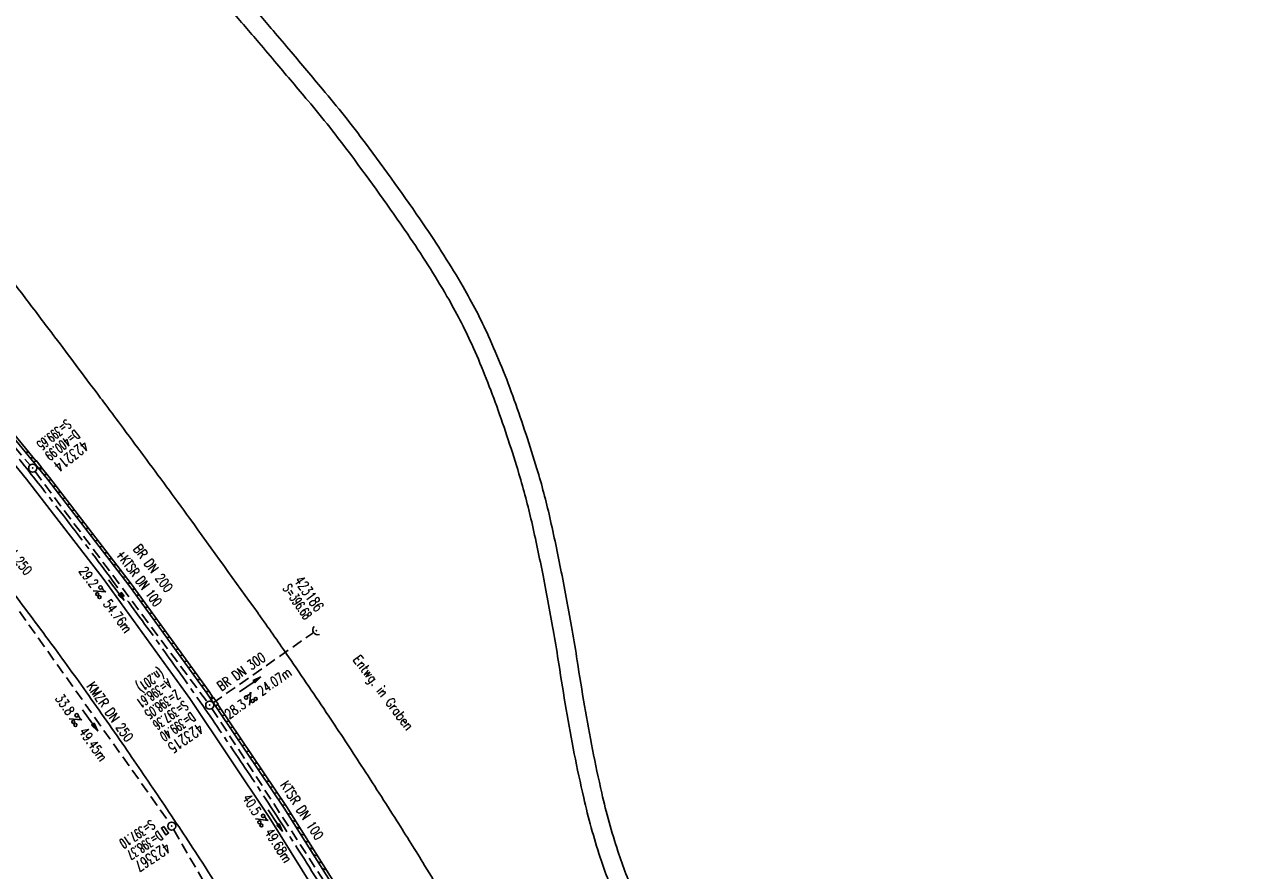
# Model space of a CAD drawing. Extents: x 450316 to 454644, y 428795 to 436505.
# Tile 310 of 324: x 453092 to 453321, y 433661 to 433817. Entities that reach past the tile are written whole.
import ezdxf
from ezdxf.enums import TextEntityAlignment as Align

# ---------------------------------------------------------------- set-up
doc = ezdxf.new("R2010")
doc.units = 0
doc.header["$LTSCALE"] = 2
doc.header["$MEASUREMENT"] = 0
for name, pattern in [('ACHSE', [5.5, 4, -0.5, 0.5, -0.5]), ('AUSGEZOGEN', [0]), ('GESTRICH-X2', [1.5, 1, -0.5])]:
    doc.linetypes.add(name, pattern=pattern)
doc.layers.get('0').update_dxf_attribs({"linetype": 'CONTINUOUS'})
for name, color, linetype in [('ACHSETOP', 1, 'ACHSE'), ('FBR', 8, 'CONTINUOUS'), ('KANAL', 7, 'GESTRICH-X2'), ('PFEIL', 7, 'CONTINUOUS'), ('RINNE', 8, 'CONTINUOUS'), ('SCHACHTNR', 6, 'CONTINUOUS'), ('SCHRIFT', 7, 'AUSGEZOGEN'), ('SCHSYMBOL', 7, 'CONTINUOUS'), ('TEXTO', 4, 'CONTINUOUS'), ('TEXTU', 4, 'CONTINUOUS')]:
    doc.layers.add(name, color=color, linetype=linetype)
doc.styles.add('ROMANS', font='romans.shx', dxfattribs={"width": 0.8})

# ---------------------------------------------------------------- blocks, each defined once
blk = doc.blocks.new('40')
at = {"color": 0}
blk.add_arc((0.02, 0.31), 0.91, 192.5363, 347.4637, dxfattribs=at)
blk.add_point((0, 0), dxfattribs=at)
blk = doc.blocks.new('PROM')
blk.add_line((1.57, 1.82), (0.02, 0.02))
for centre, radius in [((0.32, 1.51), 0.317), ((0.94, 0.29), 0.283), ((1.64, 0.29), 0.283)]:
    blk.add_circle(centre, radius)
blk.add_arc((0.99, 2.68), 1.03, 239.1414, 303.3549)
blk = doc.blocks.new('PFEIL2')
at = {"color": 0}
for p, q in [((0.88, 0), (-2.4, -0.01)), ((0.88, -0.27), (0.88, 0.28)), ((0.88, 0.28), (2.43, 0.01)), ((0.91, 0.27), (0.88, 0.26)), ((0.97, 0.26), (0.88, 0.25)), ((1.02, 0.25), (0.88, 0.23)), ((1.07, 0.24), (0.88, 0.21)), ((1.13, 0.23), (0.88, 0.19)), ((1.18, 0.22), (0.88, 0.17)), ((1.24, 0.21), (0.88, 0.15)), ((1.29, 0.21), (0.88, 0.14)), ((1.34, 0.2), (0.88, 0.12)), ((1.4, 0.19), (0.88, 0.1)), ((1.45, 0.18), (0.88, 0.08)), ((1.51, 0.17), (0.88, 0.06)), ((1.56, 0.16), (0.88, 0.04)), ((1.61, 0.15), (0.88, 0.02)), ((1.67, 0.14), (0.88, 0.01)), ((1.72, 0.13), (0.88, -0.01)), ((1.78, 0.12), (0.88, -0.03)), ((1.83, 0.11), (0.88, -0.05)), ((1.88, 0.1), (0.88, -0.07)), ((1.94, 0.09), (0.88, -0.09)), ((2.05, 0.08), (0.88, -0.12)), ((1.99, 0.08), (0.88, -0.11)), ((2.1, 0.07), (0.88, -0.14)), ((2.15, 0.06), (0.88, -0.16)), ((2.21, 0.05), (0.88, -0.18)), ((2.26, 0.04), (0.88, -0.2)), ((2.32, 0.03), (0.88, -0.22)), ((2.37, 0.02), (0.88, -0.23)), ((2.42, 0.01), (0.88, -0.25)), ((2.43, 0.01), (0.88, -0.27))]:
    blk.add_line(p, q, dxfattribs=at)
blk = doc.blocks.new('GST')
at = {"color": 0}
blk.add_circle((0, 0), 0.75, dxfattribs=at)
blk.add_point((0, 0), dxfattribs=at)
blk = doc.blocks.new('17')
blk.add_lwpolyline([(-0.76, -1.22), (0.75, -1.22), (0.75, -1.8), (-0.76, -1.8)], close=True)
blk.add_blockref('GST', (0, 0))

msp = doc.modelspace()

# ---------------------------------------------------------------- linework, layer by layer
at = {"layer": 'ACHSETOP', "flags": 128}
msp.add_lwpolyline([(451271.77, 435019.04, -0.000001), (451272.37, 435018.35, -0.000032), (451272.39, 435018.33), (451288.79, 434999.46, -0.000002), (451296.99, 434990.03, 0.000007), (451305.2, 434980.6, 0.000007), (451313.4, 434971.16, -0.000007), (451321.6, 434961.73, -0.000007), (451329.8, 434952.3, 0.000007), (451338, 434942.87, 0.000007), (451346.21, 434933.43, -0.000007), (451354.41, 434924, -0.000007), (451362.61, 434914.57, 0.000011), (451370.81, 434905.14, 0.000001), (451379.01, 434895.7, 0.000001), (451387.22, 434886.27), (451403.62, 434867.4), (451420.02, 434848.54), (451436.43, 434829.67, -0.000013), (451444.63, 434820.24, 0.000007), (451452.83, 434810.81, 0.000007), (451461.03, 434801.38, -0.000007), (451469.24, 434791.94, -0.000007), (451477.44, 434782.51, 0.000007), (451485.64, 434773.08, 0.000007), (451493.84, 434763.64, -0.000007), (451502.04, 434754.21, -0.000007), (451510.25, 434744.78, 0.000007), (451518.45, 434735.35, 0.000007), (451526.65, 434725.91, -0.000007), (451534.85, 434716.48, -0.000007), (451543.05, 434707.05, 0.000011), (451551.26, 434697.61, 0.000001), (451559.46, 434688.18, 0.000001), (451567.66, 434678.75), (451584.07, 434659.88, -0.000001), (451592.27, 434650.45, -0.000001), (451600.47, 434641.02, -0.000011), (451608.67, 434631.59, 0.000013), (451616.87, 434622.15), (451633.28, 434603.29), (451649.68, 434584.42, -0.000013), (451657.88, 434574.99, 0.000007), (451666.09, 434565.56, 0.000007), (451674.29, 434556.12, -0.000007), (451682.49, 434546.69, -0.000007), (451690.69, 434537.26, 0.000006), (451698.89, 434527.83), (451715.3, 434508.96, -0.000015), (451721.01, 434502.39, 0.000008), (451726.72, 434495.82, 0.000958), (451727.52, 434494.91, 0.000181), (451731.72, 434490.11, 0.003894), (451738.18, 434482.87, 0.00247), (451748.5, 434471.58, 0.003793), (451756.23, 434463.34, 0.003129), (451765.74, 434453.48, 0.00313), (451774.53, 434444.59, 0.003132), (451783.43, 434435.81, 0.003134), (451792.43, 434427.15, 0.003132), (451801.55, 434418.59, 0.003131), (451810.77, 434410.15, 0.00313), (451820.1, 434401.83, 0.003133), (451829.54, 434393.62, 0.003138), (451839.07, 434385.54, 0.003131), (451848.69, 434377.58, 0.003125), (451858.43, 434369.73, 0.003124), (451868.27, 434362, 0.00313), (451878.19, 434354.41, 0.003138), (451888.2, 434346.95, 0.003133), (451898.32, 434339.59, 0.003131), (451908.52, 434332.37, 0.003131), (451918.82, 434325.28, 0.003132), (451929.21, 434318.32, 0.003136), (451939.67, 434311.49, 0.00313), (451950.21, 434304.8, 0.003123), (451960.86, 434298.22, 0.003128), (451971.59, 434291.78, 0.003137), (451982.37, 434285.49, 0.003139), (451993.23, 434279.33, 0.003133), (452004.2, 434273.3, 0.003123), (452015.23, 434267.41, 0.003125), (452026.32, 434261.66, 0.003132), (452037.5, 434256.05, 0.003138), (452048.73, 434250.58, 0.003134), (452060.02, 434245.26, 0.003122), (452071.41, 434240.07, 0.003127), (452083.62, 434234.69, 0.003578), (452094.35, 434230.12, 0.002702), (452108.41, 434224.35, 0.004189), (452117.53, 434220.76, 0.00053), (452126.34, 434217.38, 0.001569), (452129.32, 434216.25, 0.000008), (452135.11, 434214.08, -0.000025), (452140.91, 434211.9), (452164.31, 434203.12, 0.000006), (452176.02, 434198.73, -0.000007), (452187.72, 434194.34), (452211.13, 434185.56), (452234.54, 434176.78, -0.000012), (452246.24, 434172.39, 0.000007), (452257.94, 434168, 0.000002), (452265.75, 434165.08, 0.000001), (452281.35, 434159.22, 0.000005), (452293.05, 434154.83, -0.000007), (452304.76, 434150.44, -0.000019), (452316.46, 434146.05, 0.000015), (452328.17, 434141.66, 0.000002), (452338.1, 434137.94, 0.000001), (452351.57, 434132.88, 0.000004), (452363.28, 434128.49, -0.000006), (452374.98, 434124.1, -0.00002), (452386.68, 434119.71, 0.00002), (452398.39, 434115.32, 0.000006), (452410.09, 434110.93, -0.000004), (452421.8, 434106.54, -0.000001), (452435.27, 434101.49, -0.000002), (452445.2, 434097.76, -0.000015), (452456.91, 434093.37, 0.000019), (452468.61, 434088.98, 0.000007), (452480.31, 434084.59, -0.000006), (452492.02, 434080.2, -0.000002), (452503.72, 434075.81, 0.000002), (452515.42, 434071.42, 0.000006), (452527.13, 434067.03, -0.000007), (452538.83, 434062.64, -0.000019), (452550.54, 434058.25, 0.000015), (452562.24, 434053.86, 0.000002), (452572.17, 434050.13, 0.000001), (452585.65, 434045.08, 0.000004), (452597.35, 434040.69, -0.000006), (452609.05, 434036.3, -0.00002), (452620.76, 434031.91, 0.00002), (452632.46, 434027.52, 0.000006), (452644.17, 434023.13, -0.000004), (452655.87, 434018.74, -0.000001), (452669.35, 434013.68, -0.000002), (452679.28, 434009.96, -0.000015), (452690.98, 434005.57, 0.000014), (452702.68, 434001.18, 0.000011), (452714.39, 433996.79, -0.000001), (452726.09, 433992.4, -0.000007), (452735.03, 433989.04, -0.000005), (452748.18, 433984.11, -0.000156), (452748.22, 433984.1, -0.000005), (452749.5, 433983.61, -0.004183), (452758.69, 433980.07, -0.002721), (452772.75, 433974.43, -0.005081), (452782.77, 433970.22, -0.003908), (452795.7, 433964.52, -0.003912), (452807.05, 433959.3, -0.003907), (452818.33, 433953.9, -0.003903), (452829.52, 433948.33, -0.003904), (452840.62, 433942.58, -0.003907), (452851.63, 433936.66, -0.003909), (452862.54, 433930.57, -0.003906), (452873.35, 433924.31, -0.003899), (452884.08, 433917.88, -0.003907), (452894.71, 433911.27, -0.003917), (452905.21, 433904.52, -0.003914), (452915.61, 433897.6, -0.003904), (452925.91, 433890.51, -0.003895), (452936.11, 433883.25, -0.003902), (452946.17, 433875.85, -0.003909), (452956.12, 433868.3, -0.003904), (452965.96, 433860.58, -0.003908), (452975.67, 433852.7, -0.00391), (452985.26, 433844.69, -0.003909), (452994.72, 433836.52, -0.003908), (453004.05, 433828.2, -0.003902), (453013.25, 433819.74, -0.003901), (453022.32, 433811.14, -0.003907), (453031.26, 433802.39, -0.003913), (453040.05, 433793.51, -0.003909), (453048.99, 433784.19, -0.00418), (453057.22, 433775.34, -0.003621), (453064.8, 433766.92, -0.003001), (453073.81, 433756.65, -0.003775), (453082.93, 433745.95, -0.004894), (453089.82, 433737.59, -0.004962), (453096.58, 433729.04, -0.003805), (453105.2, 433717.74, -0.003005), (453113.36, 433706.73, -0.003643), (453119.97, 433697.57, -0.004174), (453127.23, 433687.17, -0.004295), (453134.1, 433676.95, -0.003507), (453140.02, 433667.85, -0.002688), (453147.59, 433655.9, -0.003695), (453155.36, 433643.25, -0.00538), (453160.55, 433634.47, -0.005332), (453165.53, 433625.6, -0.003667), (453172.54, 433612.58, -0.002679), (453179.1, 433600.02, -0.003501), (453183.99, 433590.35, -0.004313), (453189.2, 433579.67, -0.003909), (453194.74, 433567.79, -0.003909), (453199.85, 433556.38, -0.003909), (453204.78, 433544.89, -0.003903), (453209.81, 433532.66, -0.004384), (453214.1, 433521.7, -0.003423), (453219.66, 433506.82, -0.005955), (453222.69, 433498.22, -0.000145), (453225.57, 433489.74, -0.000252), (453227.22, 433484.85, -0.000085), (453230.06, 433476.42, -0.000405), (453230.66, 433474.65, -0.003646), (453233.57, 433465.74, 0.00217), (453238.42, 433450.76, 0.000006), (453242.33, 433438.88, -0.000007), (453246.23, 433427.01, -0.000012), (453250.13, 433415.13, 0.000009), (453254.03, 433403.26, 0.003001), (453258.01, 433391.4, -0.003002), (453261.98, 433379.55, -0.003008), (453265.82, 433367.65, 0.003009), (453269.65, 433355.76, 0.00001), (453273.55, 433343.88, -0.000019), (453277.45, 433332.01), (453285.26, 433308.26, 0.000005), (453289.16, 433296.38, -0.000004), (453293.06, 433284.51, -0.000001), (453297.41, 433271.27, -0.000001), (453300.87, 433260.76, -0.00001), (453304.77, 433248.88, 0.000008), (453308.67, 433237.01, 0.000011), (453312.58, 433225.13, -0.000004), (453316.48, 433213.26, -0.000007), (453317.96, 433208.76, -0.000002), (453324.28, 433189.51, -0.00006), (453324.75, 433188.09, 0.000004), (453325.21, 433186.68, 0.001409), (453327.81, 433178.86, 0.000842), (453332.21, 433165.79, 0.002106), (453335.59, 433155.93, 0.001506), (453340.42, 433142.18, 0.001603), (453344.59, 433130.55, 0.001566), (453348.93, 433118.67, 0.00157), (453353.28, 433106.99, 0.001563), (453357.73, 433095.28, 0.001555), (453362.24, 433083.61, 0.001558), (453366.82, 433071.99, 0.001562), (453371.48, 433060.39, 0.001561), (453376.21, 433048.82, 0.001565), (453381.01, 433037.27, 0.001565), (453385.88, 433025.76, 0.001563), (453390.82, 433014.29, 0.001561), (453395.84, 433002.83, 0.001559), (453400.93, 432991.41, 0.00156), (453406.08, 432980.03, 0.001563), (453411.31, 432968.67, 0.001565), (453416.61, 432957.35, 0.001562), (453421.98, 432946.08, 0.001558), (453427.42, 432934.81, 0.001559), (453432.94, 432923.58, 0.001564), (453438.52, 432912.41, 0.001566), (453444.16, 432901.27, 0.001564), (453449.89, 432890.15, 0.001558), (453455.36, 432879.68, 0.001394), (453461.54, 432868.03, 0.001724), (453468.57, 432854.96, 0.002516), (453473.46, 432846.05, 0.001346), (453478.16, 432837.66, 0.000835), (453485.79, 432824.15, 0.000825), (453493.39, 432810.79, 0.001335), (453498.13, 432802.56, 0.002522), (453503.26, 432793.8, 0.001723), (453510.87, 432781.05, 0.001395), (453517.7, 432769.77, 0.001557), (453523.88, 432759.7, 0.001564), (453531.45, 432747.52, 0.002105), (453537.15, 432738.52, 0.001027), (453545.2, 432725.95, 0.001523), (453550.68, 432717.5, 0.000001), (453550.84, 432717.26, 0.000124), (453550.84, 432717.26, 0.000024), (453557.6, 432706.91, -0.000007), (453564.35, 432696.57, -0.000001), (453571.19, 432686.1, 0.000005), (453578.03, 432675.64, 0.000012), (453584.86, 432665.17, -0.000012), (453591.7, 432654.7, -0.000004), (453598.53, 432644.24, 0.000004), (453605.37, 432633.77, 0.000001), (453612.2, 432623.31, -0.000001), (453619.04, 432612.84, -0.000004), (453625.87, 432602.38, 0.000003), (453632.71, 432591.91), (453646.38, 432570.98, -0.000014), (453650.94, 432564, -0.000007), (453660.05, 432550.05, -0.002465), (453666.82, 432539.57, 0.002471), (453673.57, 432529.12, 0.002497), (453680.47, 432518.67, -0.002488), (453687.39, 432508.18, -0.000003), (453694.22, 432497.72, 0.000006), (453701.06, 432487.25), (453714.73, 432466.32, -0.000006), (453721.57, 432455.86, 0.000006), (453728.4, 432445.39, 0.000183), (453728.47, 432445.28, -0.000027), (453728.97, 432444.52, -0.003905), (453733.99, 432436.71, -0.002472), (453741.77, 432424.27, -0.005163), (453747.3, 432415.1, -0.003867), (453754.47, 432402.74, -0.003958), (453760.53, 432391.89, -0.003913), (453766.49, 432380.82, -0.003903), (453772.25, 432369.72, -0.003904), (453777.83, 432358.53, -0.003901), (453783.48, 432346.73, -0.004288), (453788.46, 432335.91, -0.003523), (453794.25, 432322.76, -0.004762), (453798.38, 432312.96, -0.001651), (453802.11, 432303.78, -0.002689), (453804.34, 432298.12, -0.001542), (453805.53, 432295.04, -0.000893), (453807.56, 432289.71, -0.005639), (453811.07, 432280.12, -0.003891), (453815.88, 432266.14, -0.00573), (453819.49, 432254.95, -0.005082), (453823.29, 432242.26, -0.004537), (453827.3, 432227.85, -0.006762), (453829.77, 432218.12, -0.001828), (453832.34, 432207.23, -0.002855), (453833.92, 432200.25, -0.000688), (453834.59, 432197.18, -0.000614), (453835.33, 432193.75, -0.005087), (453837.35, 432183.82, -0.003463), (453840.08, 432169.2, -0.004355), (453841.88, 432158.58, -0.003298), (453844.05, 432144.52, -0.003873), (453845.96, 432130.87, -0.004703), (453847.34, 432119.6, -0.004431), (453848.68, 432106.66, -0.004859), (453849.68, 432094.85, -0.001971), (453850.76, 432079.75, -0.003754), (453851.23, 432071.81, -0.000235), (453851.27, 432071.06, -0.000154), (453851.33, 432069.9, -0.005004), (453851.76, 432059.36, -0.003657), (453852.1, 432044.92, -0.006284), (453852.13, 432034.65, -0.00442), (453851.87, 432020.06, -0.004496), (453851.36, 432005.74, -0.005961), (453850.74, 431994.95, -0.004032), (453849.63, 431980.54, -0.005521), (453848.62, 431970.04, -0.000545), (453848.17, 431965.89, -0.00099), (453847.92, 431963.6, -0.002817), (453847.08, 431956.57, -0.001743), (453845.62, 431945.22, -0.004295), (453844.13, 431934.59, -0.003233), (453841.93, 431920.5, -0.003719), (453839.9, 431908.59, -0.003474), (453837.54, 431895.88, -0.003471), (453834.93, 431882.78, -0.003984), (453832.48, 431871.4, -0.002961), (453829.25, 431857.36, -0.00403), (453826.74, 431847.07, -0.001132), (453824.96, 431840.11, -0.001603), (453823.67, 431835.21, -0.002375), (453822.37, 431830.36, -0.001541), (453820.3, 431822.92, -0.005811), (453817.74, 431814.24, -0.003321), (453813, 431799.15, -0.004369), (453808.95, 431786.93, -0.004589), (453804.89, 431775.36, -0.004977), (453800.13, 431762.59, -0.00596), (453795.93, 431752.02, -0.002426), (453790.61, 431739.3, -0.004094), (453787.37, 431731.79, -0.000338), (453786.71, 431730.31, -0.000388), (453786.14, 431729.02, -0.004625), (453782.63, 431721.36, -0.002368), (453775.59, 431706.51, -0.004069), (453770.2, 431695.52, -0.003863), (453764.34, 431684.03, -0.004659), (453758.24, 431672.55, -0.005048), (453752.4, 431662.07, -0.002758), (453744.86, 431649, -0.004203), (453739.78, 431640.49, -0.000453), (453738.55, 431638.46, -0.00049), (453737.41, 431636.59, -0.004121), (453733.36, 431630.11, -0.00246), (453726.45, 431619.35, -0.006277), (453720.59, 431610.57, -0.004581), (453712.3, 431598.73, -0.005038), (453704.6, 431588.16, -0.005528), (453697.38, 431578.67, -0.004083), (453688.22, 431567.1, -0.005886), (453681.7, 431559.21, -0.001219), (453676.74, 431553.36, -0.002238), (453674.01, 431550.2, -0.001962), (453670.56, 431546.26, -0.001297), (453665.3, 431540.34, -0.004313), (453658.17, 431532.48, -0.003182), (453648.34, 431521.97, -0.004167), (453639.22, 431512.51, -0.00462), (453630.85, 431504.12, -0.002727), (453619.91, 431493.48, -0.004271), (453612.84, 431486.78, -0.000068), (453609.88, 431484.03, -0.000648), (453609.57, 431483.75, -0.000003), (453600.64, 431475.49, -0.000005), (453594.49, 431469.8), (453576.13, 431452.83), (453557.78, 431435.85), (453539.42, 431418.88), (453521.07, 431401.91, 0.000001), (453511.89, 431393.42, 0.000001), (453502.71, 431384.94, 0.000013), (453493.53, 431376.45, -0.000013), (453484.35, 431367.96, 0), (453475.18, 431359.48, 0), (453466, 431350.99), (453447.64, 431334.02, 0.000001), (453438.46, 431325.53, 0.000001), (453429.29, 431317.04, 0.000013), (453420.11, 431308.56, -0.000007), (453410.93, 431300.07, -0.000004), (453403.53, 431293.23, -0.000002), (453392.58, 431283.1, -0.00001), (453383.4, 431274.61, 0.000015), (453374.22, 431266.13, 0.000014), (453365.04, 431257.64, -0.000013), (453355.86, 431249.15, 0), (453343.63, 431237.84, -0.000001), (453337.51, 431232.18), (453319.15, 431215.21, 0.000001), (453309.98, 431206.72, 0.000001), (453300.8, 431198.24, 0.000013), (453291.62, 431189.75, -0.000013), (453282.44, 431181.26, -0.000001), (453273.27, 431172.78, -0.000001), (453264.09, 431164.29), (453245.73, 431147.32), (453227.38, 431130.34), (453209.02, 431113.37, 0.000014), (453199.84, 431104.89, -0.000009), (453190.66, 431096.4, -0.000019), (453181.49, 431087.91, 0.000019), (453172.31, 431079.43, 0.000009), (453163.13, 431070.94, -0.000008), (453153.95, 431062.45), (453135.6, 431045.48, 0.000009), (453134.86, 431044.8, 0.000002), (453130.42, 431040.69, 0.002804), (453126.11, 431036.66, 0.001372), (453117.38, 431028.36, 0.005333), (453110.16, 431021.31, 0.003613), (453099.69, 431010.7, 0.004216), (453091.36, 431002.01, 0.003913), (453082.55, 430992.5, 0.00391), (453074.2, 430983.2, 0.003911), (453066, 430973.77, 0.003912), (453057.94, 430964.21, 0.003915), (453050.03, 430954.53, 0.00391), (453042.29, 430944.73, 0.003905), (453034.68, 430934.8, 0.003908), (453027.23, 430924.75, 0.003912), (453019.95, 430914.6, 0.003918), (453012.83, 430904.33, 0.003918), (453005.87, 430893.95, 0.003907), (452999.07, 430883.47, 0.0039), (452992.43, 430872.86, 0.003908), (452985.95, 430862.15, 0.00392), (452979.66, 430851.37, 0.00392), (452973.54, 430840.5, 0.003904), (452967.57, 430829.49, 0.003903), (452961.77, 430818.39, 0.003916), (452956.17, 430807.24, 0.00392), (452950.74, 430796, 0.00391), (452945.47, 430784.65, 0.003904), (452940.39, 430773.22, 0.00391), (452935.48, 430761.73, 0.003913), (452930.76, 430750.17, 0.003909), (452926.22, 430738.51, 0.003913), (452921.86, 430726.79, 0.003918), (452917.69, 430715.02, 0.003913), (452913.7, 430703.18, 0.003909), (452909.89, 430691.26, 0.003904), (452906.27, 430679.29, 0.003908), (452902.84, 430667.28, 0.003914), (452899.6, 430655.21, 0.003911), (452896.55, 430643.09, 0.003914), (452893.69, 430630.91, 0.003917), (452891.02, 430618.71, 0.003911), (452890.73, 430617.31, 0.000237), (452886.25, 430594.17, 0.007575), (452884.76, 430585.79, 0.003906), (452882.25, 430569.49)], format="xyb", dxfattribs=at)
at = {"layer": 'FBR', "flags": 128}
for points in [[(453030.44, 433836.81, -0.000227), (453037.47, 433829.73, -0.000389), (453041.56, 433825.61, -0.000009), (453049.8, 433817.27, -0.000406), (453049.99, 433817.08, -0.007345), (453052.95, 433813.99, -0.003652), (453058.77, 433807.64, -0.003055), (453062.87, 433803.04, -0.005144), (453065.27, 433800.26, -0.003363), (453068.44, 433796.45, -0.003413), (453071.53, 433792.65, -0.000961), (453074.73, 433788.63, -0.001642), (453076.59, 433786.26, -0.001255), (453080.74, 433780.94, -0.002658), (453082.67, 433778.41, -0.000083), (453085.76, 433774.33, -0.00006), (453090.06, 433768.65, -0.000014), (453095.14, 433761.94, -0.000037), (453097.05, 433759.41, -0.000643), (453097.12, 433759.32, -0.000006), (453105.09, 433748.72, -0.001097), (453106.18, 433747.27, -0.00038), (453109.31, 433743.07)], [(453233.12, 433520.14, 0.003939), (453228.47, 433532.19, 0.00322), (453224.06, 433543.14, 0.00367), (453220.06, 433552.68, 0.002672), (453214.67, 433565.12, 0.004118), (453211.06, 433573.14, 0.001812), (453207.73, 433580.33, -0.001325), (453203.15, 433590.17, -0.0028), (453198.54, 433600.29, 0.002969), (453194.19, 433609.84, 0.009368), (453190.25, 433617.94, 0.006363), (453184.09, 433629.66, 0.005065), (453178.26, 433640.16, 0.005107), (453172.28, 433650.46, 0.002959), (453165.61, 433661.5, 0.003944), (453160.49, 433669.71, 0.00307), (453153.9, 433679.98, 0.003416), (453147.86, 433689.13, 0.002703), (453140.43, 433700.07, 0.003937), (453135.23, 433707.52, 0.001827), (453134.77, 433708.16, 0.000066), (453122.07, 433725.78, 0.002746), (453117.84, 433731.57, 0.001373), (453109.31, 433743.07, -0.001373)], [(453088.21, 433713.54, -0.004922), (453095.93, 433703.29, -0.004188), (453102.94, 433693.63, -0.003762), (453110.57, 433682.75, -0.003547), (453117.45, 433672.62, -0.003433), (453124.42, 433662.06, -0.00527), (453133.27, 433648.13, -0.006528), (453140.14, 433636.72, -0.002843), (453145.84, 433626.84, -0.003221), (453150.77, 433618.06, -0.002043), (453157.52, 433605.72, -0.004429), (453160.56, 433599.99, -0.00178), (453162.56, 433596.12, -0.001203), (453165.47, 433590.38, -0.002824), (453170.59, 433580.08, -0.00279), (453175.65, 433569.6, -0.004011), (453178.64, 433563.2, -0.002603), (453183.11, 433553.27, -0.004859), (453188.48, 433540.87, -0.004761), (453193.71, 433528.11, -0.003585), (453198.09, 433516.91, -0.004695)]]:
    msp.add_lwpolyline(points, format="xyb", dxfattribs=at)
for points in [[(453251.35, 433419.29), (453250.94, 433420.08), (453243.24, 433443.62), (453227.6, 433490.98), (453218.05, 433517.55), (453208.45, 433541.64), (453200.72, 433559.56), (453188.99, 433584.76), (453178.54, 433605.59), (453166.44, 433627.92), (453154.1, 433649.07), (453139.6, 433672.09), (453125.29, 433693.37), (453110.86, 433713.33), (453095.78, 433732.97), (453078.62, 433753.86), (453063.68, 433770.98), (453046.72, 433789.2), (453029.02, 433807.15), (453011.2, 433824.1)], [(453009.62, 433821.5), (453019.74, 433812.08), (453027.76, 433804.23), (453042.87, 433789.03), (453060.78, 433769.78), (453076.09, 433752.31), (453091.92, 433733), (453106.11, 433714.61), (453122.12, 433692.38), (453136.86, 433670.43), (453151.1, 433647.54), (453164.58, 433624.09), (453178.2, 433598.42), (453188.6, 433577.13), (453197.04, 433558.68), (453206.96, 433535.21), (453215.59, 433512.69), (453223.84, 433488.94), (453231.37, 433466.24), (453247.23, 433417.88)]]:
    msp.add_lwpolyline(points, dxfattribs=at)
at = {"layer": 'FBR'}
for points in [[(453204.69, 433655.82, -0.033179), (453201.39, 433664.12, -0.021783), (453198.42, 433674.89, -0.014797), (453195.22, 433691.02, -0.003036), (453193.87, 433699.37, 0.004494), (453192.94, 433705.01, 0.006107), (453190.93, 433715.82, 0.006523), (453188.79, 433725.9, 0.017762), (453186.42, 433734.87, 0.012285), (453182.22, 433747.62, 0.010189), (453179.92, 433753.68, 0.010513), (453177.44, 433759.46, 0.025332), (453172.76, 433768.54, 0.018709), (453165.37, 433780.21, 0.010094), (453154.68, 433795.13, 0.014442), (453146.71, 433805.18, 0.000419), (453140.9, 433812.07, 0.000728), (453137.55, 433816.02, 0.002161), (453132.49, 433821.93, -0.002075)], [(453129.83, 433819.73, -0.002171), (453134.92, 433813.79, -0.000721), (453138.27, 433809.84, -0.000419), (453144.01, 433803.03, -0.014441), (453151.93, 433793.04, -0.010153), (453162.49, 433778.31, -0.018649), (453169.76, 433766.81, -0.025431), (453174.34, 433757.94, -0.010415), (453176.73, 433752.34, -0.01009), (453178.96, 433746.47, -0.012384), (453183.09, 433733.95, -0.017745), (453185.44, 433725.06, -0.00654), (453187.55, 433715.13, -0.00608), (453189.55, 433704.39, -0.004518), (453190.47, 433698.77, 0.003018), (453191.83, 433690.36, 0.014812), (453195.07, 433674.01, 0.021574), (453198.11, 433662.98, 0.033388), (453201.52, 433654.41, 0.027442), (453205.78, 433646.59, 0.001334), (453206.19, 433645.94, -0.008906)]]:
    msp.add_lwpolyline(points, format="xyb", dxfattribs=at)
at = {"layer": 'KANAL'}
for p, q in [((453054.38, 433779.84), (453092.56, 433735.59)), ((453093.5, 433734.41), (453125.38, 433691.75)), ((453090.62, 433708.47), (453118.38, 433669.38)), ((453126.44, 433691.56), (453144.94, 433704.5)), ((453126.25, 433690.53), (453152.5, 433650.12)), ((453119.19, 433668.09), (453145.09, 433623))]:
    msp.add_line(p, q, dxfattribs=at)
at = {"layer": 'RINNE'}
for p, q in [((453091.68, 433737.97), (453092.34, 433737.94)), ((453092.52, 433736.94), (453093.19, 433736.91)), ((453094.22, 433734.88), (453094.88, 433734.85)), ((453095.06, 433733.85), (453095.73, 433733.82)), ((453095.87, 433732.85), (453096.58, 433732.76)), ((453096.74, 433731.73), (453097.44, 433731.64)), ((453097.6, 433730.61), (453098.3, 433730.51)), ((453098.46, 433729.48), (453099.16, 433729.39)), ((453099.32, 433728.36), (453100.02, 433728.27)), ((453100.18, 433727.24), (453100.88, 433727.15)), ((453101.04, 433726.12), (453101.74, 433726.03)), ((453101.9, 433725), (453102.61, 433724.91)), ((453102.77, 433723.88), (453103.47, 433723.78)), ((453103.63, 433722.76), (453104.33, 433722.66)), ((453104.49, 433721.63), (453105.19, 433721.54)), ((453105.35, 433720.51), (453106.05, 433720.42)), ((453106.21, 433719.39), (453106.91, 433719.3)), ((453107.07, 433718.27), (453107.77, 433718.18)), ((453107.93, 433717.15), (453108.64, 433717.06)), ((453108.8, 433716.03), (453109.5, 433715.93)), ((453109.66, 433714.9), (453110.36, 433714.81)), ((453110.52, 433713.78), (453111.22, 433713.69)), ((453111.35, 433712.67), (453112.03, 433712.58)), ((453112.15, 433711.55), (453112.83, 433711.46)), ((453112.96, 433710.44), (453113.64, 433710.35)), ((453113.76, 433709.32), (453114.44, 433709.23)), ((453114.57, 433708.21), (453115.25, 433708.12)), ((453115.37, 433707.09), (453116.05, 433707.01)), ((453116.18, 433705.98), (453116.86, 433705.89)), ((453116.98, 433704.87), (453117.66, 433704.78)), ((453117.79, 433703.75), (453118.47, 433703.66)), ((453118.59, 433702.64), (453119.28, 433702.55)), ((453119.4, 433701.52), (453120.08, 433701.43)), ((453120.2, 433700.41), (453120.89, 433700.32)), ((453121.01, 433699.3), (453121.69, 433699.21)), ((453121.81, 433698.18), (453122.5, 433698.09)), ((453122.62, 433697.07), (453123.3, 433696.98)), ((453123.42, 433695.95), (453124.11, 433695.86)), ((453124.23, 433694.84), (453124.91, 433694.75)), ((453125.04, 433693.72), (453125.72, 433693.64)), ((453125.8, 433692.62), (453126.46, 433692.53)), ((453127.29, 433690.4), (453127.95, 433690.32)), ((453128.03, 433689.3), (453128.69, 433689.21)), ((453128.77, 433688.19), (453129.43, 433688.11)), ((453129.52, 433687.09), (453130.18, 433687)), ((453130.26, 433685.98), (453130.92, 433685.89)), ((453131, 433684.87), (453131.67, 433684.79)), ((453131.75, 433683.77), (453132.41, 433683.68)), ((453132.49, 433682.66), (453133.15, 433682.57)), ((453133.24, 433681.56), (453133.9, 433681.47)), ((453133.98, 433680.45), (453134.64, 433680.36)), ((453134.72, 433679.34), (453135.38, 433679.26)), ((453135.47, 433678.24), (453136.13, 433678.15)), ((453136.21, 433677.13), (453136.87, 433677.04)), ((453136.96, 433676.02), (453137.62, 433675.94)), ((453137.7, 433674.92), (453138.36, 433674.83)), ((453138.44, 433673.81), (453139.1, 433673.73)), ((453139.19, 433672.71), (453139.85, 433672.62)), ((453140.23, 433671.09), (453140.95, 433670.88)), ((453141.03, 433669.82), (453141.75, 433669.61)), ((453141.83, 433668.54), (453142.56, 433668.33)), ((453142.64, 433667.27), (453143.36, 433667.06)), ((453143.44, 433666), (453144.16, 433665.79)), ((453144.24, 433664.72), (453144.96, 433664.51)), ((453145.04, 433663.45), (453145.77, 433663.24)), ((453145.85, 433662.17), (453146.57, 433661.96)), ((453146.65, 433660.9), (453147.37, 433660.69))]:
    msp.add_line(p, q, dxfattribs=at)
for points in [[(453095.78, 433732.97), (453078.62, 433753.86), (453063.68, 433770.98), (453046.72, 433789.2), (453029.02, 433807.15)], [(453093.65, 433736.35), (453079.01, 433754.19), (453064.06, 433771.32), (453055.31, 433780.71)], [(453126.48, 433692.5), (453125.7, 433693.66), (453111.26, 433713.63), (453096.18, 433733.28), (453094.6, 433735.19)], [(453139.6, 433672.09), (453125.29, 433693.37), (453110.86, 433713.33), (453095.78, 433732.97)], [(453153.61, 433650.79), (453140.02, 433672.36), (453127.32, 433691.26)]]:
    msp.add_lwpolyline(points, dxfattribs=at)
at = {"layer": 'SCHSYMBOL'}
for points in [[(453094.2, 433734.88), (453093.26, 433736.06), (453093.72, 433736.42), (453094.65, 433735.25)], [(453126.91, 433690.98), (453126.05, 433692.22), (453126.53, 433692.55), (453127.38, 433691.31)]]:
    msp.add_lwpolyline(points, close=True, dxfattribs=at)

# ---------------------------------------------------------------- block references
at = {"layer": 'PFEIL'}
for p, rotation in [((453108.55, 433712.43), 306.7596), ((453133.32, 433694.99), 34.9189), ((453103.68, 433688.34), 305.3712), ((453137.99, 433669.78), 303.0177)]:
    msp.add_blockref('PFEIL2', p, dxfattribs=dict(at, rotation=rotation))
at = {"layer": 'SCHSYMBOL'}
for name, p, rotation in [('GST', (453093.06, 433735.01), 128.6187), ('40', (453145.56, 433704.92), 304.7077999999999), ('GST', (453125.83, 433691.15), 124.7015), ('17', (453118.8, 433668.76), 303.6468)]:
    msp.add_blockref(name, p, dxfattribs=dict(at, rotation=rotation))
at = {"layer": 'TEXTU'}
for p, rotation in [((453104.21, 433712.28), 306.7596), ((453133.17, 433691.13), 34.91889999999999), ((453099.78, 433688.65), 305.3712), ((453134.27, 433670.1), 303.0177)]:
    msp.add_blockref('PROM', p, dxfattribs=dict(at, rotation=rotation))

# ---------------------------------------------------------------- texts
at = {"layer": 'SCHACHTNR', "style": 'ROMANS'}
for s, height, rotation, width, p in [('S=399.65', 1.8, 218.6187, 0.6, (453099.29, 433744.16)), ('D=400.99', 1.8, 218.6187, 0.6, (453100.85, 433742.23)), ('423214', 2, 218.6187, 0.7, (453102.41, 433740.26)), ('423186', 2, 304.7078, 0.7, (453141.36, 433714.17)), ('S=396.68', 1.8, 304.7078, 0.6, (453139.29, 433712.74)), ('(n.201)', 1.8, 214.7015, 0.6, (453116.57, 433698)), ('A=398.61', 1.8, 214.7015, 0.6, (453117.97, 433696.08)), ('Z=398.05', 1.8, 214.7015, 0.6, (453119.55, 433694.09)), ('S=397.36', 1.8, 214.7015, 0.6, (453121.04, 433692.08)), ('D=399.40', 1.8, 214.7015, 0.6, (453122.39, 433689.97)), ('423215', 2, 214.7015, 0.7, (453123.8, 433687.9)), ('S=397.10', 1.8, 213.6468, 0.6, (453114.94, 433670.03)), ('D=398.37', 1.8, 213.6468, 0.6, (453116.34, 433667.97)), ('423367', 2, 213.6468, 0.7, (453117.72, 433665.88))]:
    msp.add_text(s, height=height, rotation=rotation, dxfattribs=dict(at, width=width)).set_placement(p)
at = {"layer": 'SCHRIFT', "style": 'ROMANS', "width": 0.8}
msp.add_text('Entwg. in Graben', height=1.8, rotation=307.1558, dxfattribs=at).set_placement((453152.25, 433699.52))
at = {"layer": 'TEXTO', "style": 'ROMANS'}
for s, rotation, width, p in [('KMZR DN 250', 308.4681, 0.75, (453087.73, 433720.04)), ('+KTSR DN 100', 306.7596, 0.66, (453112.01, 433714.12)), ('BR DN 200', 306.7596, 0.75, (453114.63, 433715.94)), ('BR DN 300', 34.9189, 0.75, (453132.18, 433696.62)), ('KMZR DN 250', 305.3712, 0.75, (453106.64, 433689.4)), ('KTSR DN 100', 303.0177, 0.75, (453142.15, 433671.2))]:
    msp.add_text(s, height=1.8, rotation=rotation, dxfattribs=dict(at, width=width)).set_placement(p, align=Align.CENTER)
at = {"layer": 'TEXTU', "style": 'ROMANS', "width": 0.75}
for s, rotation, p in [('29.2', 306.7596, (453101.47, 433715.94)), ('54.76m', 306.7596, (453106, 433709.87)), ('24.07m', 34.9189, (453135.46, 433692.81)), ('33.8', 305.3712, (453097.12, 433692.38)), ('28.3', 34.9189, (453129.42, 433688.52)), ('49.45m', 305.3712, (453101.53, 433686.19)), ('40.5', 303.0177, (453131.78, 433673.93)), ('49.68m', 303.0177, (453135.91, 433667.58))]:
    msp.add_text(s, height=1.8, rotation=rotation, dxfattribs=at).set_placement(p)

doc.saveas('drawing.dxf')
